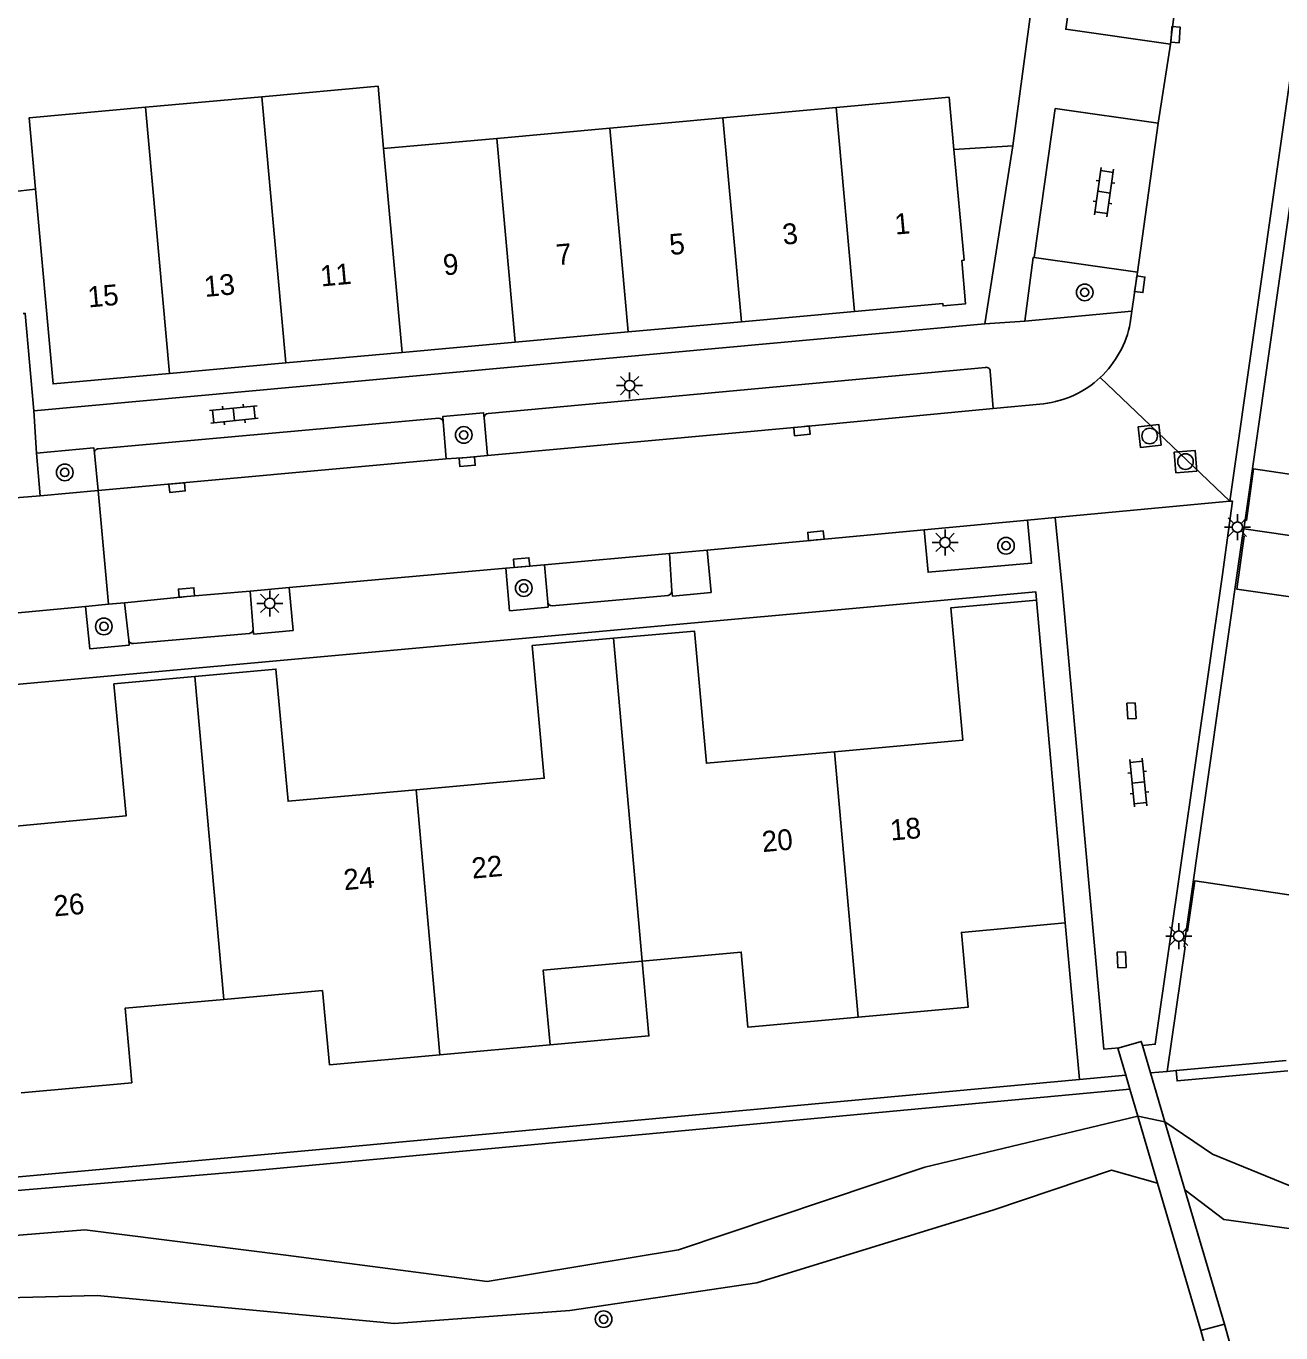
# Model space of a CAD drawing. Extents: x 125000 to 129004, y 397500 to 399008.
# Drawn here: x 127090.8 to 127151.1, y 398322.8 to 398385.6 of the extents above; entities that cross this region are included whole.
import ezdxf

# ---------------------------------------------------------------- set-up
doc = ezdxf.new("R2010")
doc.units = 0
for name, color, linetype in [('gg-afsc-erfafscheiding', 7, 'Continuous'), ('gg-afsc-faunaraster', 7, 'Continuous'), ('gg-afsc-hekwerk', 7, 'Continuous'), ('gg-anno-huisnummerreeks BGT', 7, 'Continuous'), ('gg-bbg-hoofdgebouw', 7, 'Continuous'), ('gg-bbg-luifel en loopbrug', 7, 'Continuous'), ('gg-bbg-tussenscheiding', 7, 'Continuous'), ('gg-knt-BGT kruinlijn', 7, 'Continuous'), ('gg-knt-bovenkant onderkant talud', 7, 'Continuous'), ('gg-knt-verharding', 7, 'Continuous'), ('gg-knt-verharding nz', 7, 'Continuous'), ('gg-kwrk-kunstwerk niveau 01', 7, 'Continuous'), ('gt-grn-groengrens', 7, 'Continuous'), ('gt-grn-weggrens', 7, 'Continuous'), ('gt-symb-boom', 7, 'Continuous'), ('gt-symb-klinker verharding', 7, 'Continuous'), ('gt-symb-kolk', 7, 'Continuous'), ('gt-symb-kolk center center', 7, 'Continuous'), ('gt-symb-lichtmast', 7, 'Continuous'), ('gt-symb-rioolschacht', 7, 'Continuous'), ('gx-grn-maaiveld', 7, 'Continuous')]:
    doc.layers.add(name, color=color, linetype=linetype)

# ---------------------------------------------------------------- blocks, each defined once
blk = doc.blocks.new('gt0-KOLKCC')
at = {"layer": 'gt-symb-kolk center center'}
blk.add_lwpolyline([(-0.375, 0.2), (0.375, 0.2), (0.375, -0.2), (-0.375, -0.2)], close=True, dxfattribs=at)
blk = doc.blocks.new('gt0-LMAST')
at = {"layer": 'gt-symb-lichtmast'}
for p, q in [((-0.182, 0.173), (-0.447, 0.438)), ((-0.005, 0.246), (-0.005, 0.621)), ((0.172, 0.173), (0.437, 0.438)), ((-0.255, -0.004), (-0.63, -0.004)), ((-0.182, -0.181), (-0.447, -0.446)), ((-0.005, -0.254), (-0.005, -0.629)), ((0.437, -0.446), (0.172, -0.181)), ((0.245, -0.004), (0.62, -0.004))]:
    blk.add_line(p, q, dxfattribs=at)
blk.add_circle((-0.005, -0.004), 0.25, dxfattribs=at)
blk = doc.blocks.new('gt0-BOOM')
at = {"layer": 'gt-symb-boom'}
for radius in [0.4, 0.2]:
    blk.add_circle((0, 0), radius, dxfattribs=at)
blk = doc.blocks.new('gt0-KOLK')
at = {"layer": 'gt-symb-kolk'}
blk.add_lwpolyline([(0, 0), (0.375, 0), (0.375, 0.4), (-0.375, 0.4), (-0.375, 0), (0, 0)], dxfattribs=at)
blk = doc.blocks.new('gt0-KL1')
at = {"layer": 'gt-symb-klinker verharding'}
for p, q in [((-1.15, 0.3), (1.15, 0.3)), ((-1, -0.3), (-1, 0.3)), ((-0.5, 0.3), (-0.5, 0.45)), ((0, -0.3), (0, 0.3)), ((0.5, 0.3), (0.5, 0.45)), ((1, -0.3), (1, 0.3)), ((-1.15, -0.3), (1.15, -0.3)), ((-0.5, -0.45), (-0.5, -0.3)), ((0.5, -0.45), (0.5, -0.3))]:
    blk.add_line(p, q, dxfattribs=at)
blk = doc.blocks.new('gt0-RS')
at = {"layer": 'gt-symb-rioolschacht'}
blk.add_lwpolyline([(-0.5, -0.5), (0.5, -0.5), (0.5, 0.5), (-0.5, 0.5)], close=True, dxfattribs=at)
blk.add_circle((0, 0), 0.375, dxfattribs=at)

msp = doc.modelspace()

# ---------------------------------------------------------------- linework, layer by layer
at = {"layer": 'gg-afsc-erfafscheiding'}
msp.add_line((127091.275, 398377.814), (127090.13, 398377.686), dxfattribs=at)
at = {"layer": 'gg-afsc-faunaraster'}
for p, q in [((127145.672, 398335.412), (127144.872, 398335.338)), ((127143.674, 398335.228), (127141.458, 398335.024))]:
    msp.add_line(p, q, dxfattribs=at)
msp.add_lwpolyline([(127141.458, 398335.024), (127104.391, 398331.612), (127010.137, 398323.049)], dxfattribs=at)
at = {"layer": 'gg-afsc-hekwerk'}
for p, q in [((127139.785, 398391.379), (127138.258, 398379.898)), ((127138.258, 398379.898), (127135.419, 398379.721))]:
    msp.add_line(p, q, dxfattribs=at)
at = {"layer": 'gg-bbg-hoofdgebouw'}
for p, q in [((127102.146, 398382.253), (127096.556, 398381.746)), ((127124.317, 398381.241), (127118.88, 398380.747)), ((127129.754, 398381.734), (127124.317, 398381.241)), ((127118.88, 398380.747), (127113.444, 398380.254)), ((127113.444, 398380.254), (127108.007, 398379.761)), ((127125.201, 398371.441), (127130.638, 398371.931)), ((127119.764, 398370.95), (127125.201, 398371.441)), ((127114.328, 398370.459), (127119.764, 398370.95)), ((127103.3, 398369.464), (127108.891, 398369.969)), ((127108.891, 398369.969), (127114.328, 398370.459)), ((127097.71, 398368.96), (127103.3, 398369.464)), ((127149.35, 398361.488), (127149.417, 398361.906)), ((127149.417, 398361.906), (127149.482, 398361.896)), ((127149.295, 398361.149), (127149.35, 398361.488)), ((127149.295, 398361.149), (127149.377, 398361.136)), ((127139.386, 398358.065), (127140.765, 398342.551)), ((127146.585, 398342.16), (127146.649, 398342.152)), ((127146.54, 398341.396), (127145.672, 398335.412)), ((127110.708, 398336.211), (127116.007, 398336.695)), ((127145.672, 398335.412), (127146.1, 398335.451)), ((127146.1, 398335.451), (127151.392, 398335.938))]:
    msp.add_line(p, q, dxfattribs=at)
for points in [[(127108.007, 398379.761), (127107.736, 398382.759), (127102.146, 398382.253)], [(127135.419, 398379.721), (127135.189, 398382.227), (127129.754, 398381.734)], [(127096.556, 398381.746), (127090.967, 398381.24), (127091.275, 398377.814)], [(127130.638, 398371.931), (127134.891, 398372.315), (127134.901, 398372.205), (127135.983, 398372.305), (127135.798, 398374.381), (127135.907, 398374.392), (127135.419, 398379.721)], [(127091.275, 398377.814), (127092.117, 398368.455), (127097.71, 398368.96)], [(127154.687, 398370.832), (127154.642, 398370.464), (127155.744, 398370.293), (127154.785, 398363.63), (127149.824, 398364.369), (127149.482, 398361.896)], [(127149.377, 398361.136), (127149.024, 398358.584), (127153.966, 398357.879), (127153.019, 398351.24), (127151.914, 398351.398), (127151.859, 398351.034)], [(127129.682, 398350.778), (127135.845, 398351.332), (127135.273, 398357.695), (127139.386, 398358.065)], [(127109.57, 398348.949), (127115.727, 398349.504), (127115.152, 398355.875), (127119.049, 398356.227)], [(127119.049, 398356.227), (127122.945, 398356.578), (127123.518, 398350.223), (127129.682, 398350.778)], [(127089.456, 398347.125), (127095.624, 398347.691), (127095.042, 398354.032), (127098.936, 398354.39)], [(127098.936, 398354.39), (127102.83, 398354.747), (127103.413, 398348.393), (127109.57, 398348.949)], [(127151.859, 398351.034), (127151.804, 398350.67), (127152.912, 398350.51), (127151.95, 398343.842), (127147, 398344.571), (127146.649, 398342.152)], [(127130.811, 398338.021), (127136.105, 398338.507), (127135.776, 398342.092), (127140.765, 398342.551)], [(127120.437, 398340.715), (127125.193, 398341.149), (127125.517, 398337.535), (127130.811, 398338.021)], [(127116.007, 398336.695), (127115.68, 398340.28), (127120.437, 398340.715)], [(127100.322, 398338.873), (127105.068, 398339.294), (127105.408, 398335.726), (127110.708, 398336.211)], [(127090.59, 398334.385), (127095.9, 398334.866), (127095.575, 398338.451), (127100.322, 398338.873)]]:
    msp.add_lwpolyline(points, dxfattribs=at)
at = {"layer": 'gg-bbg-luifel en loopbrug'}
msp.add_lwpolyline([(127116.007, 398336.695), (127120.759, 398337.121), (127120.437, 398340.715)], dxfattribs=at)
at = {"layer": 'gg-bbg-tussenscheiding'}
for p, q in [((127102.146, 398382.253), (127103.3, 398369.464)), ((127096.556, 398381.746), (127097.71, 398368.96)), ((127124.317, 398381.241), (127125.201, 398371.441)), ((127129.754, 398381.734), (127130.638, 398371.931)), ((127118.88, 398380.747), (127119.764, 398370.95)), ((127113.444, 398380.254), (127114.328, 398370.459)), ((127108.007, 398379.761), (127108.891, 398369.969)), ((127149.35, 398361.488), (127169.223, 398358.648)), ((127120.437, 398340.715), (127119.049, 398356.227)), ((127100.322, 398338.873), (127098.936, 398354.39)), ((127130.811, 398338.021), (127129.682, 398350.778)), ((127110.708, 398336.211), (127109.57, 398348.949))]:
    msp.add_line(p, q, dxfattribs=at)
at = {"layer": 'gg-knt-BGT kruinlijn'}
for points in [[(127145.561, 398332.991), (127147.852, 398331.428), (127151.532, 398329.932), (127160.614, 398330.537), (127170.492, 398331.928), (127179.304, 398334.446), (127183.758, 398335.893), (127188.675, 398335.825), (127193.707, 398335.036), (127199.523, 398335.094), (127207.259, 398335.801), (127212.995, 398335.356)], [(127144.252, 398333.261), (127134.022, 398330.816), (127122.18, 398326.834), (127112.984, 398325.317), (127103.3, 398326.576), (127093.639, 398327.793), (127075.461, 398326.327), (127056.156, 398323.773), (127037.603, 398321.85), (127019.361, 398321.233), (127016.042, 398320.08), (127014.46, 398317.824), (127014.788, 398313.845), (127017.455, 398312.324), (127017.4, 398312.103)]]:
    msp.add_lwpolyline(points, dxfattribs=at)
at = {"layer": 'gg-knt-bovenkant onderkant talud'}
for points in [[(127213.708, 398334.108), (127208.275, 398333.303), (127199.087, 398332.239), (127190.576, 398333.654), (127182.015, 398333.539), (127174.238, 398331.053), (127168.782, 398329.345), (127159.189, 398328.736), (127151.527, 398327.865), (127148.398, 398328.302), (127146.52, 398329.725)], [(127016.55, 398316.756), (127017.336, 398318.201), (127023.849, 398319.529), (127041.934, 398319.642), (127059.655, 398321.117), (127077.496, 398324.206), (127094.238, 398324.636), (127108.536, 398323.293), (127116.956, 398323.93), (127125.952, 398325.259), (127137.335, 398328.754), (127142.987, 398330.668), (127145.198, 398330.046)]]:
    msp.add_lwpolyline(points, dxfattribs=at)
at = {"layer": 'gg-knt-verharding'}
for p, q in [((127145.831, 398384.778), (127145.244, 398380.983)), ((127149.417, 398361.906), (127152.131, 398380.931)), ((127138.258, 398379.898), (127136.905, 398371.341)), ((127144.243, 398373.828), (127139.276, 398374.532)), ((127143.976, 398371.946), (127144.243, 398373.828)), ((127138.827, 398371.463), (127143.976, 398371.946)), ((127143.898, 398371.39), (127143.976, 398371.946)), ((127136.905, 398371.341), (127091.185, 398367.158)), ((127113.03, 398367.028), (127136.944, 398369.247)), ((127137.159, 398369.073), (127137.311, 398367.272)), ((127137.311, 398367.272), (127139.729, 398367.5)), ((127094.291, 398365.333), (127110.655, 398366.81)), ((127112.998, 398365.012), (127112.833, 398366.822)), ((127110.872, 398366.639), (127111.014, 398364.85)), ((127091.321, 398365.129), (127091.499, 398363.082)), ((127094.28, 398363.325), (127094.106, 398365.125)), ((127089.491, 398362.907), (127091.499, 398363.082)), ((127091.499, 398363.082), (127094.28, 398363.325)), ((127094.28, 398363.325), (127094.788, 398357.866)), ((127133.981, 398361.439), (127138.949, 398361.907)), ((127138.949, 398361.907), (127140.289, 398362.033)), ((127123.556, 398360.468), (127133.981, 398361.439)), ((127146.585, 398342.16), (127149.295, 398361.149)), ((127121.746, 398360.302), (127123.556, 398360.468)), ((127121.859, 398358.51), (127121.746, 398360.302)), ((127103.47, 398358.665), (127113.879, 398359.593)), ((127113.879, 398359.593), (127115.74, 398359.765)), ((127115.74, 398359.765), (127115.892, 398357.965)), ((127101.594, 398358.498), (127103.47, 398358.665)), ((127101.594, 398358.498), (127101.731, 398356.663)), ((127116.106, 398357.793), (127121.681, 398358.287)), ((127083.359, 398356.81), (127093.68, 398357.754)), ((127094.788, 398357.866), (127093.68, 398357.754)), ((127094.788, 398357.866), (127095.549, 398357.936)), ((127095.549, 398357.936), (127095.755, 398356.143)), ((127095.979, 398355.975), (127101.556, 398356.465)), ((127140.765, 398342.551), (127141.458, 398335.024)), ((127144.484, 398336.657), (127144.872, 398335.338)), ((127143.868, 398334.566), (127143.674, 398335.228)), ((127144.872, 398335.338), (127145.561, 398332.991)), ((127144.252, 398333.261), (127143.868, 398334.566)), ((127148.686, 398317.923), (127147.283, 398322.957)), ((127148.417, 398323.267), (127149.84, 398318.26))]:
    msp.add_line(p, q, dxfattribs=at)
for points in [[(127141.21, 398388.15), (127141.172, 398388.137), (127140.792, 398385.496), (127145.831, 398384.778)], [(127145.831, 398384.778), (127145.869, 398385.25), (127146.168, 398387.428)], [(127145.244, 398380.983), (127140.29, 398381.682), (127139.276, 398374.532)], [(127139.276, 398374.532), (127139.228, 398374.532), (127138.827, 398371.463)], [(127091.185, 398367.158), (127090.78, 398371.838), (127090.678, 398371.829)], [(127112.833, 398366.822), (127112.81, 398367.068), (127110.849, 398366.884), (127110.872, 398366.639)], [(127094.106, 398365.125), (127094.083, 398365.377), (127091.321, 398365.129)], [(127111.014, 398364.85), (127112.008, 398364.915), (127112.998, 398365.012)], [(127138.949, 398361.907), (127139.144, 398359.833), (127134.173, 398359.399), (127133.981, 398361.439)], [(127123.556, 398360.468), (127123.744, 398358.435), (127121.884, 398358.254), (127121.859, 398358.51)], [(127113.879, 398359.593), (127114.061, 398357.553), (127115.914, 398357.731), (127115.892, 398357.965)], [(127103.47, 398358.665), (127103.654, 398356.605), (127101.752, 398356.431), (127101.731, 398356.663)], [(127139.386, 398358.065), (127139.351, 398358.463), (127008.127, 398346.549)], [(127093.68, 398357.754), (127093.884, 398355.727), (127095.777, 398355.9), (127095.755, 398356.143)], [(127143.369, 398336.548), (127144.426, 398336.856), (127144.484, 398336.657)], [(127143.674, 398335.228), (127143.292, 398336.526), (127143.369, 398336.548)]]:
    msp.add_lwpolyline(points, dxfattribs=at)
for centre, radius, start, end in [((127139.165, 398372.282), 4.816, 313.018, 349.32528), ((127136.982, 398369.074), 0.177, 359.63507, 102.39828), ((127139.166, 398372.285), 4.818, 276.71606, 312.99697), ((127110.656, 398366.587), 0.223, 13.39183, 90.13065), ((127113.035, 398366.826), 0.202, 91.28275, 181.27594), ((127094.299, 398365.14), 0.194, 92.39187, 184.30687), ((127116.091, 398357.994), 0.201, 188.23736, 274.18229), ((127121.643, 398358.5), 0.216, 280.1328, 2.67303), ((127095.949, 398356.168), 0.196, 187.4191, 278.84111), ((127101.539, 398356.656), 0.192, 274.98172, 2.07531)]:
    msp.add_arc(centre, radius, start, end, dxfattribs=at)
at = {"layer": 'gg-knt-verharding nz'}
for p, q in [((127144.243, 398373.828), (127145.244, 398380.983)), ((127094.28, 398363.325), (127111.014, 398364.85)), ((127148.674, 398362.815), (127140.289, 398362.033)), ((127140.289, 398362.033), (127140.639, 398358.478)), ((127115.74, 398359.765), (127121.746, 398360.302))]:
    msp.add_line(p, q, dxfattribs=at)
for points in [[(127157.88, 398421.246), (127157.036, 398421.364), (127148.674, 398362.815)], [(127112.998, 398365.012), (127128.094, 398366.397), (127137.311, 398367.272)], [(127148.674, 398362.815), (127148.806, 398362.824), (127148.31, 398359.181)], [(127148.31, 398359.181), (127145.092, 398336.716), (127144.484, 398336.657)], [(127095.549, 398357.936), (127098.549, 398358.229), (127101.594, 398358.498)], [(127143.369, 398336.548), (127142.626, 398336.476), (127140.639, 398358.478)]]:
    msp.add_lwpolyline(points, dxfattribs=at)
at = {"layer": 'gg-kwrk-kunstwerk niveau 01'}
for p, q in [((127145.198, 398330.046), (127144.252, 398333.261)), ((127144.252, 398333.261), (127145.561, 398332.991)), ((127145.561, 398332.991), (127146.52, 398329.725)), ((127147.283, 398322.957), (127145.198, 398330.046)), ((127146.52, 398329.725), (127148.417, 398323.267)), ((127147.283, 398322.957), (127148.417, 398323.267))]:
    msp.add_line(p, q, dxfattribs=at)
at = {"layer": 'gt-grn-groengrens'}
for points in [[(127146.1, 398335.451), (127146.146, 398334.953), (127151.473, 398335.443)], [(127013.314, 398313.109), (127012.676, 398316.617), (127010.522, 398322.307), (127018.034, 398322.95), (127077.841, 398328.639), (127101.985, 398330.673), (127143.868, 398334.566)]]:
    msp.add_lwpolyline(points, dxfattribs=at)
at = {"layer": 'gt-grn-weggrens'}
for p, q in [((127136.905, 398371.341), (127138.827, 398371.463)), ((127148.674, 398362.815), (127142.451, 398368.761)), ((127091.185, 398367.158), (127091.321, 398365.129))]:
    msp.add_line(p, q, dxfattribs=at)
at = {"layer": 'gx-grn-maaiveld'}
msp.add_lwpolyline([(127146.585, 398342.16), (127146.486, 398341.403), (127146.54, 398341.396)], dxfattribs=at)

# ---------------------------------------------------------------- block references
at = {"layer": 'gt-symb-boom'}
for p in [(127141.705, 398372.853), (127111.859, 398366), (127092.68, 398364.2), (127137.922, 398360.673), (127114.744, 398358.641), (127094.558, 398356.797), (127118.582, 398323.506)]:
    msp.add_blockref('gt0-BOOM', p, dxfattribs=at)
at = {"layer": 'gt-symb-klinker verharding'}
for p, rotation in [((127142.634, 398377.669), 82.00768607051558), ((127100.809, 398366.986), 5.739098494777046), ((127144.282, 398349.296), -84.2609015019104)]:
    msp.add_blockref('gt0-KL1', p, dxfattribs=dict(at, rotation=rotation))
at = {"layer": 'gt-symb-kolk'}
for p, rotation in [((127145.869, 398385.25), -94.56458943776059), ((127144.156, 398373.271), -97.73863312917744), ((127128.094, 398366.397), -174.7551571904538), ((127112.008, 398364.915), -175.37910154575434), ((127098.061, 398363.672), -174.76319364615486), ((127128.804, 398360.952), 5.374153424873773), ((127114.656, 398359.663), 5.2199985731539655), ((127098.549, 398358.229), 5.041741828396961)]:
    msp.add_blockref('gt0-KOLK', p, dxfattribs=dict(at, rotation=rotation))
at = {"layer": 'gt-symb-kolk center center'}
for p, rotation in [((127143.955, 398352.742), -86.33355424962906), ((127143.484, 398340.775), 92.93856636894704)]:
    msp.add_blockref('gt0-KOLKCC', p, dxfattribs=dict(at, rotation=rotation))
at = {"layer": 'gt-symb-lichtmast'}
for p in [(127119.834, 398368.375), (127149.049, 398361.571), (127134.999, 398360.837), (127102.539, 398357.911), (127146.228, 398341.917)]:
    msp.add_blockref('gt0-LMAST', p, dxfattribs=at)
at = {"layer": 'gt-symb-rioolschacht'}
for p, rotation in [((127144.828, 398365.949), 97.1029972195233), ((127146.55, 398364.72), 94.57263412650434)]:
    msp.add_blockref('gt0-RS', p, dxfattribs=dict(at, rotation=rotation))

# ---------------------------------------------------------------- texts
at = {"layer": 'gg-anno-huisnummerreeks BGT'}
for s, rotation, p in [('3', 5.2, (127127.219, 398375.137)), ('1', 5.2, (127132.607, 398375.623)), ('5', 5.2, (127121.781, 398374.646)), ('7', 5.2, (127116.344, 398374.155)), ('9', 5.2, (127110.907, 398373.665)), ('13', 5.2, (127099.417, 398372.628)), ('11', 5.2, (127105.007, 398373.132)), ('15', 5.2, (127093.825, 398372.123)), ('18', 5.1, (127132.393, 398346.504)), ('20', 5.1, (127126.23, 398345.95)), ('22', 5.2, (127112.279, 398344.675)), ('24', 5.2, (127106.122, 398344.119)), ('26', 5.2, (127092.178, 398342.857))]:
    msp.add_text(s, height=1, rotation=rotation, dxfattribs=at).set_placement(p)

doc.saveas('drawing.dxf')
